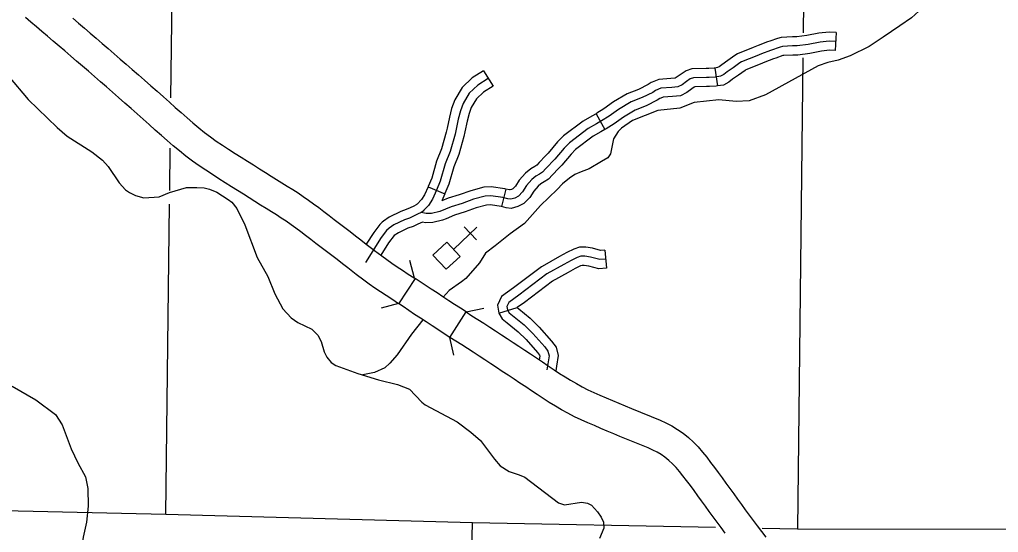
# Model space of a CAD drawing. Extents: x 0 to 3171, y 0 to 2059.
# Drawn here: x 1736.9 to 1872.3, y 584.4 to 655.3 of the extents above; entities that cross this region are included whole.
import ezdxf

# ---------------------------------------------------------------- set-up
doc = ezdxf.new("R2010")
doc.units = 0
for name, color, linetype in [('Level 10', 7, 'Continuous'), ('Level 35', 7, 'Continuous'), ('Level 37', 7, 'Continuous'), ('Level 4', 7, 'Continuous'), ('Level 45', 7, 'Continuous'), ('Level 5', 7, 'Continuous'), ('Level 57', 7, 'Continuous')]:
    doc.layers.add(name, color=color, linetype=linetype)

msp = doc.modelspace()

# ---------------------------------------------------------------- linework, layer by layer
at = {"layer": 'Level 10'}
for p, q in [((1798.68, 614.84), (1798.68, 614.84)), ((1796.42, 611.34), (1796.42, 611.34))]:
    msp.add_line(p, q, dxfattribs=at)
for points in [[(1789.35, 615.99), (1788.41, 616.62), (1787.63, 617.12), (1786.85, 617.63), (1786.05, 618.16), (1785.27, 618.71), (1784.52, 619.27), (1783.49, 620.05), (1783.04, 620.39), (1782.31, 620.96), (1781.57, 621.53), (1780.84, 622.09), (1780.1, 622.66), (1779.37, 623.23), (1778.64, 623.79), (1777.92, 624.34), (1777.2, 624.88), (1776.49, 625.42), (1775.81, 625.94), (1775.14, 626.44), (1774.47, 626.92), (1773.8, 627.39), (1773.13, 627.84), (1772.46, 628.28), (1771.76, 628.72), (1771.02, 629.17), (1770.26, 629.64), (1769.49, 630.13), (1768.7, 630.63), (1767.9, 631.13), (1767.08, 631.64), (1766.22, 632.17), (1765.35, 632.72), (1764.48, 633.28), (1763.6, 633.85), (1762.68, 634.44), (1761.76, 635.06), (1760.84, 635.72), (1759.94, 636.41), (1759.06, 637.12), (1758.2, 637.84), (1757.37, 638.56), (1756.55, 639.28), (1755.71, 640.01), (1754.88, 640.76), (1754.04, 641.51), (1753.2, 642.25), (1752.35, 643), (1751.49, 643.74), (1750.64, 644.49), (1749.79, 645.23), (1748.94, 645.97), (1748.11, 646.7), (1747.28, 647.42), (1746.46, 648.14), (1745.65, 648.84), (1744.82, 649.55), (1744.01, 650.25), (1743.2, 650.95), (1742.4, 651.63), (1741.6, 652.31), (1740.81, 652.98), (1740.03, 653.65), (1739.26, 654.3), (1738.51, 654.94), (1737.77, 655.56)], [(1744.3, 655.49), (1745.11, 654.8), (1745.92, 654.11), (1746.72, 653.41), (1747.54, 652.71), (1748.36, 652), (1749.2, 651.29), (1750.03, 650.56), (1750.86, 649.83), (1751.69, 649.1), (1752.53, 648.37), (1753.37, 647.63), (1754.23, 646.89), (1755.09, 646.14), (1755.96, 645.38), (1756.82, 644.62), (1757.65, 643.86), (1758.47, 643.13), (1759.29, 642.42), (1760.1, 641.71), (1760.91, 641.01), (1761.71, 640.33), (1762.51, 639.69), (1763.32, 639.07), (1764.14, 638.48), (1764.98, 637.91), (1765.85, 637.35), (1766.73, 636.79), (1767.59, 636.24), (1768.44, 635.7), (1769.27, 635.18), (1770.1, 634.67), (1770.92, 634.16), (1771.71, 633.65), (1772.47, 633.18), (1773.21, 632.72), (1773.95, 632.26), (1774.7, 631.8), (1775.44, 631.31), (1776.16, 630.82), (1776.88, 630.32), (1777.59, 629.81), (1778.31, 629.28), (1779.02, 628.74), (1779.73, 628.19), (1780.44, 627.65), (1781.17, 627.1), (1781.91, 626.53), (1782.65, 625.96), (1783.38, 625.39), (1784.12, 624.82), (1784.85, 624.25), (1785.58, 623.69), (1786.01, 623.36), (1787.02, 622.61), (1787.72, 622.09), (1788.42, 621.59), (1789.14, 621.11), (1789.9, 620.61), (1790.69, 620.1), (1791.48, 619.58), (1791.65, 619.47), (1789.35, 615.99)], [(1798.67, 614.85), (1797.88, 615.36), (1797.07, 615.89), (1796.27, 616.41), (1795.47, 616.94), (1794.66, 617.48), (1793.85, 618), (1791.65, 619.47)], [(1796.43, 611.34), (1793.98, 612.93), (1793.17, 613.47), (1792.37, 613.99), (1791.56, 614.52), (1790.75, 615.06), (1789.96, 615.59), (1789.35, 616)], [(1834.48, 584.28), (1833.92, 585.04), (1833.38, 585.78), (1832.83, 586.53), (1832.3, 587.27), (1831.76, 588.01), (1831.23, 588.73), (1830.71, 589.44), (1830.19, 590.15), (1829.68, 590.85), (1829.16, 591.53), (1828.65, 592.2), (1828.17, 592.81), (1827.7, 593.35), (1827.21, 593.86), (1826.7, 594.32), (1826.17, 594.75), (1825.63, 595.13), (1825.08, 595.46), (1824.49, 595.76), (1823.86, 596.05), (1819.95, 597.65), (1819.08, 598.01), (1818.19, 598.38), (1817.3, 598.75), (1816.41, 599.13), (1815.5, 599.51), (1814.58, 599.92), (1813.65, 600.36), (1812.75, 600.84), (1811.88, 601.33), (1811.03, 601.81), (1810.17, 602.33), (1809.32, 602.87), (1808.5, 603.42), (1807.71, 603.96), (1806.92, 604.5), (1806.12, 605.02), (1805.3, 605.56), (1804.49, 606.1), (1803.68, 606.63), (1802.89, 607.16), (1802.08, 607.68), (1801.27, 608.21), (1800.47, 608.74), (1799.67, 609.27), (1798.87, 609.78), (1798.07, 610.29), (1797.24, 610.81), (1796.43, 611.34), (1798.67, 614.85)], [(1798.67, 614.85), (1799.48, 614.33), (1800.29, 613.82), (1801.12, 613.29), (1801.94, 612.76), (1802.76, 612.22), (1803.56, 611.69), (1804.36, 611.17), (1805.17, 610.64), (1805.98, 610.1), (1806.79, 609.57), (1807.59, 609.04), (1808.4, 608.51), (1809.23, 607.96), (1810.04, 607.41), (1810.84, 606.87), (1811.6, 606.36), (1812.36, 605.87), (1813.13, 605.41), (1813.94, 604.95), (1814.74, 604.5), (1815.52, 604.09), (1816.33, 603.7), (1817.16, 603.33), (1818.02, 602.97), (1818.91, 602.6), (1819.8, 602.22), (1820.67, 601.86), (1821.54, 601.51), (1825.5, 599.87), (1826.3, 599.52), (1827.11, 599.1), (1827.92, 598.61), (1828.68, 598.07), (1829.41, 597.49), (1830.1, 596.85), (1830.76, 596.18), (1831.38, 595.46), (1831.95, 594.75), (1832.48, 594.05), (1833.01, 593.34), (1833.54, 592.63), (1834.07, 591.91), (1834.6, 591.18), (1835.13, 590.46), (1835.67, 589.72), (1836.2, 588.98), (1836.74, 588.24), (1837.28, 587.5), (1837.83, 586.76), (1838.38, 586.01), (1838.94, 585.26), (1839.51, 584.5), (1840.1, 583.71)]]:
    msp.add_lwpolyline(points, dxfattribs=at)
at = {"layer": 'Level 35'}
for points in [[(1873.46, 664.62), (1871.44, 662.87), (1869.74, 662.17), (1867.28, 661.91), (1864.7, 660.73), (1863.6, 660.02), (1862.76, 658.81), (1862.11, 657.59), (1861.28, 656.43), (1860.27, 655.52), (1858.63, 654.43), (1856.35, 652.87)], [(1856.35, 652.87), (1854.4, 651.58), (1851.77, 650.27), (1850.1, 649.68), (1848.69, 649.37), (1847.37, 648.89), (1840.06, 644.9), (1837.81, 644.07), (1836.03, 643.97), (1833.61, 644.21), (1830.22, 643.8), (1828.21, 643.06), (1825.17, 642.7), (1821.7, 641.31), (1820.18, 640.26), (1819.7, 639.81), (1819.05, 638.8), (1818.64, 636.74), (1818.26, 636.17), (1817.41, 635.67), (1815.71, 634.65), (1814.59, 634.25), (1813.73, 633.85), (1812.96, 633.35), (1812.01, 632.56), (1811.28, 631.77), (1808.95, 629.56), (1806.74, 627.07), (1804.77, 625.67), (1802.7, 624.01), (1801.36, 622.98)], [(1735.4, 647.45), (1738.15, 644.24), (1742.15, 640.37), (1743.54, 639.16), (1746.91, 637), (1748.42, 635.83), (1749.18, 634.99), (1750.73, 632.7), (1751.6, 631.76), (1752.15, 631.38), (1752.96, 630.98), (1754.1, 630.64), (1756.25, 630.76), (1757.68, 631.36), (1760.01, 632.08), (1761.47, 632.08), (1762.46, 632.04), (1763.2, 631.84), (1764.21, 631.4), (1765.8, 630.42), (1766.28, 630.02), (1766.96, 629.18), (1768.07, 626.91), (1769.8, 622.4), (1771.27, 619.74), (1772.24, 617.37), (1773.36, 615.27), (1774.47, 614.04), (1775.42, 613.4), (1777.36, 612.46), (1778.18, 611.63), (1778.66, 610.79), (1779.07, 609.32), (1779.43, 608.58), (1780.01, 607.87), (1780.65, 607.46), (1783.73, 606.35), (1786.55, 605.45), (1789.2, 604.81), (1790.85, 604.19), (1792.54, 602.36), (1793.04, 602), (1797.42, 599.64), (1799.34, 598.23), (1800.68, 597.09), (1802.6, 594.51), (1803.39, 593.57), (1804.61, 592.78), (1806, 592.35), (1806.81, 591.99), (1811.43, 588.45)], [(1801.36, 622.98), (1800.53, 621.63), (1798.62, 619.46), (1798.04, 619.01), (1796.33, 617.81), (1795.5, 616.92)], [(1792.7, 613.77), (1791.13, 611.8), (1789.15, 608.93), (1788.14, 607.75), (1787.43, 607.14), (1785.99, 606.48), (1784.4, 606.14)], [(1735.9, 604.57), (1739.17, 602.68), (1741.9, 600.66), (1742.83, 599.24), (1744.06, 595.93), (1745.01, 593.98), (1746.06, 592.05), (1746.36, 590.42), (1746.42, 587.99), (1746.21, 585.79), (1745.73, 583.72), (1745.32, 580.51), (1744.24, 575.8), (1743.67, 571.74), (1743.31, 564.26), (1743.95, 560.75), (1743.94, 558.25), (1744.14, 556.8), (1744.65, 555.19), (1745.48, 554.01), (1747.01, 552.44), (1748.82, 550.85), (1750.51, 549.68)], [(1811.43, 588.45), (1812.28, 588.19), (1814.64, 588.57), (1815.44, 588.43), (1816, 588.13), (1816.83, 587.19), (1817.35, 586.48), (1817.67, 585.78), (1817.72, 584.94), (1817.11, 583.5)]]:
    msp.add_lwpolyline(points, dxfattribs=at)
at = {"layer": 'Level 37'}
for points in [[(1790.86, 622), (1791.48, 619.58)], [(1789.35, 616), (1786.93, 615.38)], [(1798.67, 614.85), (1801.11, 615.38)], [(1796.96, 608.89), (1796.43, 611.34)]]:
    msp.add_lwpolyline(points, dxfattribs=at)
at = {"layer": 'Level 4'}
for points in [[(1833.16, 585.04), (1799.55, 585.69), (1757.15, 586.82), (1712.21, 587.86), (1668.84, 589.01), (1624.05, 589.83), (1604.7, 590.1)], [(1886.47, 584.79), (1844.5, 584.82), (1839.6, 584.92)]]:
    msp.add_lwpolyline(points, dxfattribs=at)
at = {"layer": 'Level 45'}
for p, q in [((1849.83, 653.51), (1849.7, 651.01)), ((1833.05, 648.58), (1833.45, 646.11)), ((1801.09, 648.2), (1802.4, 646.07)), ((1816.64, 642.26), (1817.85, 640.08)), ((1793.41, 632.15), (1795.72, 631.17)), ((1804.19, 631.85), (1803.59, 629.42)), ((1817.87, 623.42), (1818.08, 620.93)), ((1803.2, 614.69), (1805.73, 615.47))]:
    msp.add_line(p, q, dxfattribs=at)
for points in [[(1849.77, 652.26), (1848.89, 652.3), (1847.63, 652.18), (1845.98, 651.84), (1844.47, 651.64), (1843.82, 651.65), (1842.41, 651.58), (1842.11, 651.49), (1840.76, 651.01), (1839.52, 650.56), (1838.86, 650.26), (1836.76, 649.44), (1836.54, 649.3), (1835.6, 648.63), (1834.77, 648.04), (1834.33, 647.7), (1833.85, 647.44), (1833.12, 647.32), (1832.27, 647.28), (1831.9, 647.28), (1830.1, 647.22), (1829.66, 647.08), (1829.15, 646.71), (1828.53, 646.28), (1827.97, 645.98), (1827.1, 645.91), (1825.6, 645.79), (1824.87, 645.48), (1824.47, 645.22), (1823.04, 644.5), (1821.5, 643.9), (1819.76, 642.86), (1818.44, 641.92), (1817.41, 641.27), (1816.69, 640.86), (1815.56, 640.21), (1812.96, 638.25), (1812.25, 637.52), (1810.96, 636), (1809.71, 634.69), (1809.26, 634.19), (1808.84, 633.91), (1808.32, 633.62), (1807.76, 633.15), (1807.03, 632.33), (1806.49, 631.46), (1805.91, 630.85), (1805.4, 630.59), (1804.84, 630.45), (1804.44, 630.5), (1803.77, 630.66), (1802.09, 630.9), (1801.31, 630.87), (1799.69, 630.43), (1798.14, 629.87), (1796.63, 629.4), (1795.04, 628.74), (1793.9, 628.48), (1793.16, 628.46), (1792.47, 628.6)], [(1840.68, 652.31), (1840.33, 652.19), (1839.04, 651.71), (1838.38, 651.41), (1836.19, 650.56), (1835.84, 650.33), (1834.88, 649.65), (1834.02, 649.05), (1833.65, 648.75), (1833.45, 648.64), (1833.05, 648.58)], [(1849.83, 653.51), (1848.86, 653.56), (1847.44, 653.41), (1845.77, 653.07), (1844.39, 652.89), (1843.8, 652.9), (1842.22, 652.82), (1841.74, 652.69), (1840.68, 652.31)], [(1849.7, 651.01), (1848.92, 651.05), (1847.82, 650.94), (1846.18, 650.6), (1844.54, 650.38), (1843.84, 650.39), (1842.61, 650.33), (1842.48, 650.3), (1841.52, 649.96)], [(1841.52, 649.96), (1841.19, 649.84), (1839.99, 649.4), (1839.34, 649.11), (1837.34, 648.32), (1837.25, 648.26), (1836.32, 647.61), (1835.52, 647.04), (1835.02, 646.65), (1834.26, 646.24), (1833.45, 646.11)], [(1833.05, 648.58), (1832.98, 648.57), (1832.24, 648.53), (1831.88, 648.53), (1829.89, 648.46), (1829.09, 648.21), (1828.42, 647.73), (1827.87, 647.35), (1827.6, 647.2), (1827, 647.15), (1825.3, 647.02), (1824.39, 646.64)], [(1801.74, 647.14), (1800.29, 646.24), (1799.11, 645.09), (1798.25, 643.66), (1797.88, 642.65), (1797.6, 641.52), (1797.15, 639.43), (1796.47, 637.03), (1795.78, 635.32), (1795.1, 632.95), (1794.58, 631.71), (1794.04, 630.44), (1793.46, 629.59), (1792.84, 628.95), (1792.72, 628.81), (1792.47, 628.6), (1791.97, 628.36), (1791.48, 628.13), (1790.87, 627.84), (1790.14, 627.59), (1788.69, 626.88), (1788.05, 626.46), (1787.69, 626.1), (1786.94, 625.14), (1784.75, 621.71)], [(1801.09, 648.2), (1799.51, 647.24), (1798.13, 645.88), (1797.11, 644.2), (1796.68, 643.01), (1796.38, 641.81), (1796.06, 640.28)], [(1802.4, 646.07), (1801.06, 645.25), (1800.1, 644.31), (1799.38, 643.12), (1799.08, 642.29), (1798.82, 641.24), (1798.5, 639.76)], [(1824.39, 646.64), (1824.28, 646.59), (1823.85, 646.31), (1822.53, 645.64), (1820.95, 645.02), (1819.07, 643.91), (1817.74, 642.96), (1816.77, 642.34), (1816.64, 642.26)], [(1833.45, 646.11), (1833.25, 646.08), (1832.31, 646.03), (1831.92, 646.03), (1830.32, 645.98), (1830.22, 645.95), (1829.87, 645.69), (1829.19, 645.22), (1828.33, 644.75), (1827.2, 644.66), (1825.9, 644.56), (1825.36, 644.33)], [(1825.46, 644.37), (1825.1, 644.14), (1823.55, 643.35), (1822.05, 642.77), (1820.44, 641.81), (1819.14, 640.89), (1818.05, 640.19), (1817.85, 640.08)], [(1816.64, 642.26), (1816.07, 641.95), (1814.87, 641.25), (1812.13, 639.19), (1811.33, 638.36), (1810.03, 636.83), (1809.65, 636.43)], [(1796.06, 640.28), (1795.94, 639.74), (1795.28, 637.43), (1794.6, 635.73), (1793.92, 633.37), (1793.43, 632.19), (1793.41, 632.15)], [(1798.5, 639.76), (1798.37, 639.13), (1797.65, 636.62), (1796.96, 634.92), (1796.28, 632.54), (1795.74, 631.22), (1795.72, 631.17)], [(1817.85, 640.08), (1817.31, 639.78), (1816.25, 639.16), (1813.79, 637.31), (1813.18, 636.68), (1811.89, 635.16), (1811.45, 634.7)], [(1809.65, 636.43), (1808.8, 635.54), (1808.44, 635.14), (1808.19, 634.98), (1807.62, 634.66), (1806.89, 634.05), (1806.03, 633.08), (1805.5, 632.23), (1805.15, 631.87), (1804.96, 631.77), (1804.76, 631.72), (1804.66, 631.73), (1804.19, 631.85)], [(1811.45, 634.7), (1810.63, 633.84), (1810.09, 633.23), (1809.49, 632.83), (1809.03, 632.58), (1808.63, 632.25), (1808.04, 631.58), (1807.48, 630.69), (1806.66, 629.84), (1805.84, 629.42), (1804.92, 629.18), (1804.22, 629.27), (1803.59, 629.42)], [(1793.41, 632.15), (1792.94, 631.05), (1792.49, 630.39), (1791.91, 629.78), (1791.84, 629.7), (1791.79, 629.66), (1791.44, 629.49), (1790.95, 629.26), (1790.4, 629), (1789.66, 628.74), (1788.06, 627.97), (1787.26, 627.43), (1787.09, 627.26)], [(1804.19, 631.85), (1804.01, 631.89), (1802.16, 632.15), (1801.12, 632.11), (1799.31, 631.62), (1797.74, 631.05), (1796.21, 630.57), (1795.3, 630.2)], [(1795.72, 631.17), (1795.3, 630.2)], [(1803.59, 629.42), (1803.53, 629.44), (1802.03, 629.65), (1801.49, 629.63), (1800.06, 629.24), (1798.54, 628.68), (1797.06, 628.22), (1795.91, 627.75)], [(1787.09, 627.26), (1786.75, 626.93), (1785.92, 625.86), (1784.88, 624.23)], [(1792.63, 627.29), (1792.01, 626.99), (1791.34, 626.69), (1790.62, 626.43), (1789.31, 625.79), (1788.75, 625.42)], [(1795.91, 627.75), (1795.42, 627.54), (1794.06, 627.23), (1793.06, 627.2), (1792.63, 627.29)], [(1788.75, 625.42), (1787.96, 624.41), (1786.87, 622.71)], [(1817.98, 622.17), (1817.16, 622.1), (1815.89, 622.43), (1815.11, 622.55), (1814.55, 622.55), (1814.01, 622.38), (1813.19, 621.98), (1812.18, 621.42), (1809.86, 620.11), (1805.99, 617.19), (1804.57, 616.18), (1804.33, 615.62), (1804.4, 615.13), (1804.63, 614.75), (1806.71, 613.05), (1807.89, 611.89), (1809.54, 610.04), (1809.99, 609.45), (1810.15, 608.77), (1809.84, 606.86)], [(1817.87, 623.42), (1817.26, 623.37), (1816.14, 623.66), (1815.21, 623.8), (1814.36, 623.8), (1813.55, 623.55), (1812.61, 623.09), (1811.57, 622.51), (1809.17, 621.15), (1809.09, 621.09)], [(1818.08, 620.93), (1817.05, 620.84), (1815.64, 621.2), (1815.02, 621.3), (1814.74, 621.3), (1814.47, 621.22), (1813.77, 620.88), (1812.79, 620.33), (1810.54, 619.06), (1810.6, 619.1)], [(1809.09, 621.09), (1805.25, 618.2), (1803.56, 617), (1803.04, 615.79), (1803.2, 614.69), (1803.68, 613.92), (1804.37, 613.35)], [(1810.6, 619.1), (1806.73, 616.18), (1805.73, 615.47), (1805.95, 615.29)], [(1805.95, 615.29), (1807.55, 613.98), (1808.79, 612.75), (1810.5, 610.83), (1811.14, 610), (1811.42, 608.82), (1811.19, 607.36)], [(1804.37, 613.35), (1805.87, 612.11), (1806.98, 611.03), (1808.57, 609.24), (1808.83, 608.9), (1808.88, 608.72), (1808.8, 608.25)], [(1811.19, 607.36), (1811.08, 606.71)]]:
    msp.add_lwpolyline(points, dxfattribs=at)
at = {"layer": 'Level 5'}
for points in [[(1757.86, 644.45), (1758.25, 675.89)], [(1845.52, 674.31), (1845.28, 653.44)], [(1845.24, 650), (1844.5, 584.82)], [(1757.7, 631.66), (1757.78, 637.49)], [(1757.15, 586.82), (1757.68, 629.78)], [(1797.38, 494.75), (1799.55, 585.69)]]:
    msp.add_lwpolyline(points, dxfattribs=at)
at = {"layer": 'Level 57'}
for p, q in [((1800.18, 626.59), (1796.92, 623.51)), ((1798.42, 626.64), (1800.13, 624.82))]:
    msp.add_line(p, q, dxfattribs=at)
msp.add_lwpolyline([(1794.09, 622.72), (1795.99, 624.5), (1797.84, 622.53), (1795.94, 620.75)], close=True, dxfattribs=at)

doc.saveas('drawing.dxf')
